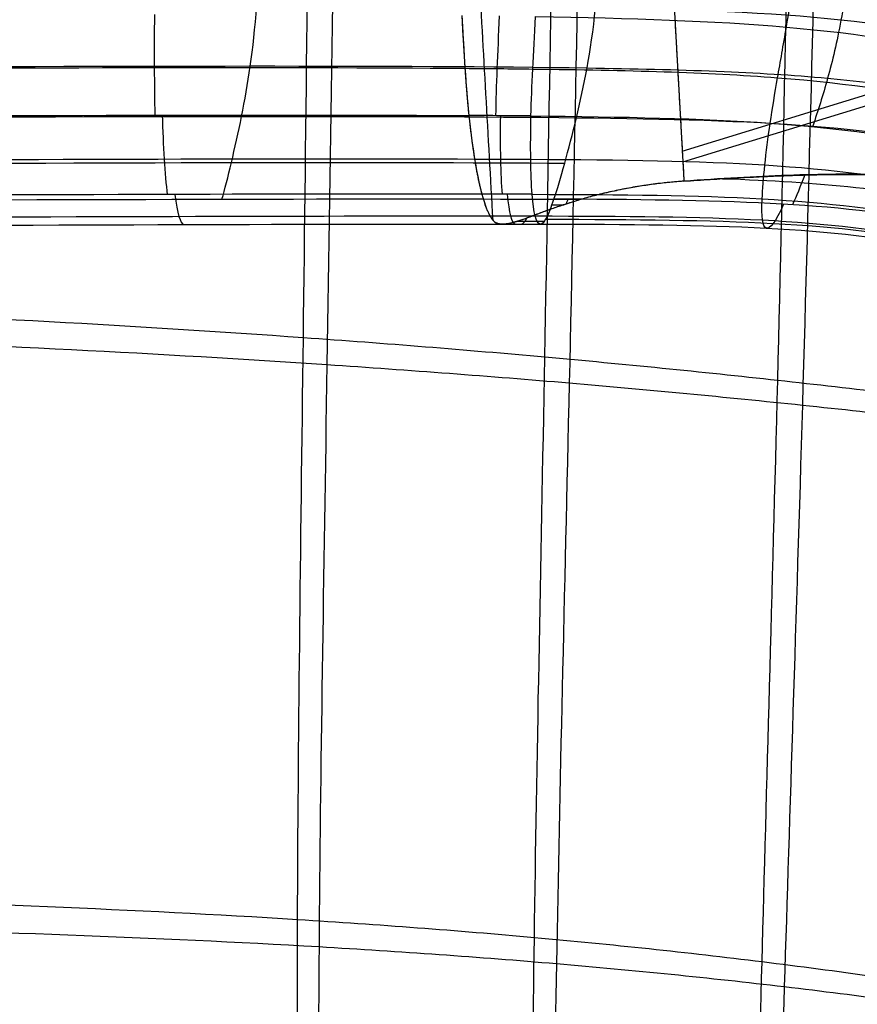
# Model space of a CAD drawing. Header units: millimetres. Extents: x -224 to 224, y -267 to 247.
# Tile 255 of 656: x 112 to 135, y -152 to -125. Entities that reach past the tile are written whole.
import ezdxf

# ---------------------------------------------------------------- set-up
doc = ezdxf.new("R2010")
doc.units = ezdxf.units.MM
doc.layers.add('08-01-2026-telaio-080126', color=7, linetype='Continuous')
doc.layers.add('15_12_2025_Kartell_BO_Chair-SEDUTA-RM', color=7, linetype='Continuous')

msp = doc.modelspace()

# ---------------------------------------------------------------- linework, layer by layer
at = {"layer": '08-01-2026-telaio-080126', "color": 30, "true_color": 0xff8000}
msp.add_line((130.105, -128.877, 429.111), (142.393, -125.109, 427.62), dxfattribs=at)
at = {"layer": '08-01-2026-telaio-080126', "color": 95, "true_color": 0x42aa42}
msp.add_line((130.122, -129.169, 429.119), (142.409, -125.401, 427.628), dxfattribs=at)
for points, degree in [([(124.958, -130.762, 434.117), (123.413, -103.222, 433.352)], 1), ([(129.892, -125.077, 429.005), (130.151, -129.694, 429.133)], 1), ([(125.125, -125.198, 437.234), (125.081, -126.223, 437.265), (125.04, -127.086, 437.284), (125.028, -127.912, 437.059)], 3), ([(125.99, -127.919, 437.164), (126.01, -127.096, 437.391), (126.06, -126.235, 437.373), (126.113, -125.213, 437.343)], 3), ([(126.113, -125.213, 437.343), (131.355, -125.299, 437.923), (134.915, -125.496, 438.402), (138.582, -126.404, 438.948)], 3), ([(132.497, -128.114, 437.945), (132.556, -127.716, 438.064), (132.693, -126.902, 438.18), (132.855, -125.993, 438.168), (132.938, -125.5, 438.158)], 3), ([(124.192, -126.622, 437.149), (124.832, -126.627, 437.217), (125.447, -126.633, 437.284), (126.039, -126.641, 437.35)], 3), ([(126.039, -126.641, 437.35), (128.621, -126.673, 437.636), (132.905, -126.782, 438.153), (136.366, -127.277, 438.649), (138.126, -127.694, 438.913)], 3), ([(124.299, -127.907, 436.98), (124.441, -129.263, 436.627), (124.653, -130.048, 435.659)], 2), ([(125.99, -127.919, 437.164), (125.448, -127.914, 437.104), (124.884, -127.91, 437.043), (124.299, -127.907, 436.98)], 3), ([(125.156, -127.913, 437.073), (125.143, -128.738, 436.847), (125.16, -129.525, 436.376), (125.205, -130.049, 435.719)], 3), ([(126.022, -130.051, 435.809), (125.981, -129.529, 436.466), (125.971, -128.743, 436.938), (125.99, -127.919, 437.164)], 3), ([(125.99, -127.919, 437.164), (131.082, -127.965, 437.728), (134.34, -128.082, 438.175), (137.722, -128.852, 438.686)], 3), ([(132.279, -130.176, 436.56), (132.301, -129.669, 437.229), (132.38, -128.91, 437.708), (132.497, -128.114, 437.945)], 3), ([(124.456, -129.091, 436.481), (124.984, -129.093, 436.538), (125.493, -129.095, 436.594), (125.983, -129.098, 436.648)], 3), ([(125.983, -129.098, 436.648), (131.01, -129.127, 437.205), (134.137, -129.209, 437.639), (137.395, -129.92, 438.135)], 3), ([(131.201, -129.626, 429.015), (133.845, -129.715, 429.326), (135.928, -129.914, 429.601), (138.067, -130.394, 429.893)], 3), ([(133.438, -129.524, 428.764), (133.318, -129.838, 429.517), (133.204, -130.117, 430.24), (133.104, -130.336, 430.87)], 3), ([(124.653, -130.048, 435.659), (124.794, -130.569, 435.016), (124.958, -130.762, 434.117)], 2), ([(126.022, -130.051, 435.809), (125.581, -130.049, 435.76), (125.125, -130.048, 435.71), (124.653, -130.048, 435.659)], 3), ([(125.345, -130.049, 435.734), (125.39, -130.572, 435.077), (125.463, -130.83, 434.235), (125.557, -130.862, 433.344)], 3), ([(126.228, -130.863, 433.416), (126.134, -130.831, 434.307), (126.063, -130.573, 435.151), (126.022, -130.051, 435.809)], 3), ([(126.022, -130.051, 435.809), (130.995, -130.066, 436.359), (134.016, -130.123, 436.778), (137.173, -130.787, 437.256)], 3), ([(137.749, -130.949, 431.442), (134.76, -130.307, 431.064), (131.891, -130.214, 430.709), (127.357, -130.188, 430.224)], 3), ([(132.385, -130.97, 434.122), (132.289, -130.936, 435.029), (132.256, -130.682, 435.89), (132.279, -130.176, 436.56)], 3), ([(126.512, -130.464, 430.977), (126.392, -130.772, 431.971), (126.302, -130.889, 432.709), (126.228, -130.863, 433.416)], 3), ([(132.864, -130.321, 430.842), (132.64, -130.816, 432.264), (132.481, -131.003, 433.216), (132.385, -130.97, 434.122)], 3), ([(124.875, -130.639, 434.567), (125.298, -130.64, 434.612), (125.708, -130.64, 434.656), (126.105, -130.641, 434.7)], 3), ([(124.958, -130.762, 434.117), (125.006, -130.818, 433.855), (125.073, -130.852, 433.582), (125.163, -130.862, 433.302)], 3), ([(125.625, -130.786, 432.22), (125.872, -130.787, 432.246), (126.115, -130.787, 432.272), (126.354, -130.787, 432.297)], 3), ([(125.699, -130.863, 433.359), (125.75, -130.88, 432.876), (125.808, -130.831, 432.378), (125.877, -130.699, 431.793)], 3), ([(126.105, -130.641, 434.7), (131.043, -130.65, 435.241), (133.994, -130.693, 435.641), (137.083, -131.333, 436.091)], 3), ([(126.39, -130.73, 431.986), (131.33, -130.741, 432.51), (134.285, -130.788, 432.875), (137.377, -131.431, 433.265)], 3), ([(125.163, -130.862, 433.302), (125.528, -130.862, 433.341), (125.883, -130.863, 433.379), (126.228, -130.863, 433.416)], 3), ([(126.228, -130.863, 433.416), (131.154, -130.871, 433.946), (134.082, -130.912, 434.326), (137.147, -131.546, 434.743)], 3)]:
    msp.add_open_spline(points, degree=degree, dxfattribs=at)
at = {"layer": '08-01-2026-telaio-080126', "color": 30, "true_color": 0xff8000}
for points, degree in [([(124.958, -130.762, 434.117), (123.413, -103.223, 433.352)], 1), ([(134.836, -120.573, 420.099), (134.828, -121.571, 420.243), (134.733, -123.34, 420.629), (134.534, -124.71, 421.347), (134.423, -125.31, 421.824)], 3), ([(129.859, -124.493, 428.989), (130.151, -129.694, 429.133)], 1), ([(115.744, -125.155, 436.284), (115.74, -126.191, 436.318), (115.736, -127.063, 436.342), (115.758, -127.898, 436.12)], 3), ([(118.116, -127.93, 424.129), (118.291, -127.055, 422.432), (118.438, -126.158, 421), (118.527, -124.904, 420.038)], 3), ([(127.227, -127.966, 425.073), (127.434, -127.102, 423.385), (127.618, -126.215, 421.955), (127.747, -124.974, 420.995)], 3), ([(139.827, -126.392, 422.662), (136.348, -125.297, 422.066), (132.922, -125.073, 421.579), (127.747, -124.974, 420.995)], 3), ([(124.109, -125.186, 437.125), (124.164, -126.215, 437.166), (124.218, -127.08, 437.196), (124.299, -127.907, 436.98)], 3), ([(134.423, -125.31, 421.824), (134.312, -125.909, 422.301), (134.067, -126.937, 423.491), (133.795, -127.781, 425.035), (133.656, -128.195, 425.865)], 3), ([(104.266, -126.633, 435.261), (112.841, -126.606, 436.001), (119.253, -126.582, 436.62), (124.194, -126.622, 437.149)], 3), ([(105.665, -126.59, 420.655), (115.479, -126.558, 421.501), (122.404, -126.532, 422.181), (127.516, -126.611, 422.761)], 3), ([(127.516, -126.611, 422.761), (130.072, -126.651, 423.051), (134.278, -126.782, 423.58), (137.612, -127.349, 424.108), (139.296, -127.824, 424.396)], 3), ([(104.288, -127.931, 435.084), (112.942, -127.903, 435.83), (119.392, -127.879, 436.453), (124.299, -127.907, 436.98)], 3), ([(105.451, -127.963, 422.979), (115.245, -127.931, 423.823), (122.17, -127.906, 424.504), (127.227, -127.966, 425.073)], 3), ([(115.958, -127.897, 436.139), (115.98, -128.732, 435.917), (116.027, -129.528, 435.448), (116.094, -130.056, 434.796)], 3), ([(117.583, -130.183, 429.238), (117.735, -129.658, 427.789), (117.94, -128.805, 425.826), (118.116, -127.93, 424.129)], 3), ([(124.299, -127.907, 436.98), (124.391, -128.734, 436.765), (124.51, -129.524, 436.305), (124.653, -130.048, 435.659)], 3), ([(126.613, -130.185, 430.145), (126.787, -129.668, 428.703), (127.019, -128.829, 426.76), (127.227, -127.966, 425.073)], 3), ([(127.227, -127.966, 425.073), (132.283, -128.026, 425.641), (135.471, -128.172, 426.098), (138.756, -129.004, 426.629)], 3), ([(104.341, -129.126, 434.574), (113.087, -129.098, 435.328), (119.579, -129.074, 435.956), (124.457, -129.091, 436.481)], 3), ([(105.202, -129.224, 425.631), (114.973, -129.192, 426.473), (121.898, -129.166, 427.154), (126.907, -129.205, 427.701)], 3), ([(124.653, -130.048, 435.659), (119.8, -130.04, 435.136), (113.265, -130.064, 434.503), (104.425, -130.092, 433.741)], 3), ([(104.969, -130.221, 428.097), (114.718, -130.19, 428.937), (121.643, -130.164, 429.618), (126.613, -130.185, 430.145)], 3), ([(116.298, -130.056, 434.815), (116.365, -130.584, 434.162), (116.451, -130.843, 433.325), (116.543, -130.875, 432.44)], 3), ([(126.512, -130.464, 430.977), (126.544, -130.384, 430.718), (126.577, -130.291, 430.442), (126.613, -130.185, 430.145)], 3), ([(126.512, -130.464, 430.977), (126.544, -130.384, 430.718), (126.577, -130.291, 430.442), (126.613, -130.185, 430.145)], 3), ([(127.357, -130.188, 430.224), (127.114, -130.187, 430.198), (126.866, -130.186, 430.171), (126.613, -130.185, 430.145)], 3), ([(126.613, -130.185, 430.145), (126.866, -130.186, 430.171), (127.114, -130.187, 430.198), (127.357, -130.188, 430.224)], 3), ([(126.991, -130.187, 430.185), (126.976, -130.232, 430.312), (126.96, -130.275, 430.435), (126.946, -130.315, 430.554)], 3), ([(126.561, -130.335, 430.578), (126.669, -130.336, 430.589), (126.775, -130.336, 430.6), (126.881, -130.337, 430.612)], 3), ([(104.533, -130.689, 432.641), (113.461, -130.66, 433.411), (120.035, -130.636, 434.049), (124.874, -130.639, 434.567)], 3), ([(104.657, -130.913, 431.366), (113.696, -130.883, 432.146), (120.317, -130.859, 432.789), (125.163, -130.862, 433.302)], 3)]:
    msp.add_open_spline(points, degree=degree, dxfattribs=at)
at = {"layer": '08-01-2026-telaio-080126', "color": 95, "true_color": 0x42aa42}
for points, degree, knots in [([(132.938, -125.5, 438.158), (133.022, -125.007, 438.149), (133.138, -124.285, 438.131), (133.212, -123.232, 438.097), (133.227, -122.925, 438.087)], 3, [0, 0, 0, 0, 1, 1.357687, 1.357687, 1.357687, 1.357687]), ([(124.109, -125.186, 437.125), (124.162, -126.156, 437.164), (124.188, -126.558, 437.152), (124.239, -127.331, 437.13), (124.299, -127.907, 436.98)], 2, [-2.748092, -2.748092, -2.748092, -1.373071, -1.373071, 0, 0, 0]), ([(130.151, -129.694, 429.133), (130.064, -129.7, 429.144), (129.89, -129.713, 429.166), (129.632, -129.738, 429.213), (129.379, -129.768, 429.27), (129.131, -129.802, 429.338), (128.887, -129.84, 429.416), (128.65, -129.881, 429.505), (128.418, -129.926, 429.603), (128.192, -129.974, 429.71), (127.973, -130.024, 429.826), (127.76, -130.077, 429.951), (127.554, -130.132, 430.083), (127.423, -130.17, 430.177), (127.357, -130.188, 430.224)], 3, [-3.078317, -3.078317, -3.078317, -3.078317, -2.813486, -2.550627, -2.289505, -2.029916, -1.771688, -1.514697, -1.258872, -1.004206, -0.750772, -0.498731, -0.248347, 0, 0, 0, 0]), ([(130.151, -129.694, 429.133), (132.615, -129.524, 428.854), (134.286, -129.51, 428.668), (136.546, -129.491, 428.417), (138.415, -129.714, 428.218)], 2, [-8.333239, -8.333239, -8.333239, -4.16603, -4.16603, 0, 0, 0]), ([(127.357, -130.188, 430.224), (127.296, -130.207, 430.27), (127.173, -130.243, 430.362), (126.997, -130.298, 430.508), (126.828, -130.354, 430.659), (126.666, -130.41, 430.814), (126.563, -130.446, 430.923), (126.512, -130.464, 430.977)], 3, [-1.166638, -1.166638, -1.166638, -1.166638, -0.930016, -0.6947, -0.461027, -0.229344, 0, 0, 0, 0]), ([(126.512, -130.464, 430.977), (126.412, -130.501, 431.09), (126.213, -130.574, 431.314), (125.948, -130.673, 431.676), (125.756, -130.743, 431.983), (125.621, -130.788, 432.224), (125.532, -130.815, 432.395), (125.448, -130.836, 432.569), (125.369, -130.853, 432.747), (125.295, -130.863, 432.928), (125.225, -130.867, 433.113), (125.183, -130.864, 433.239), (125.163, -130.862, 433.302)], 3, [-2.749523, -2.749523, -2.749523, -2.749523, -2.282819, -1.823121, -1.372682, -1.177716, -0.983003, -0.788353, -0.593402, -0.397587, -0.200126, 0, 0, 0, 0])]:
    msp.add_open_spline(points, degree=degree, knots=knots, dxfattribs=at)
at = {"layer": '08-01-2026-telaio-080126', "color": 30, "true_color": 0xff8000}
for points, knots in [([(130.151, -129.694, 429.133), (130.087, -129.698, 429.141), (129.957, -129.708, 429.157), (129.761, -129.726, 429.19), (129.564, -129.747, 429.229), (129.364, -129.772, 429.276), (129.163, -129.8, 429.331), (128.961, -129.831, 429.394), (128.759, -129.865, 429.466), (128.556, -129.902, 429.546), (128.353, -129.942, 429.635), (128.15, -129.986, 429.734), (127.949, -130.032, 429.841), (127.749, -130.081, 429.959), (127.55, -130.133, 430.086), (127.422, -130.17, 430.178), (127.357, -130.188, 430.224)], [-3.077321, -3.077321, -3.077321, -3.077321, -2.88194, -2.682978, -2.480383, -2.274108, -2.064107, -1.850337, -1.632757, -1.411328, -1.186014, -0.95678, -0.723592, -0.486419, -0.245231, 0, 0, 0, 0]), ([(138.412, -129.714, 428.218), (138.243, -129.694, 428.236), (137.904, -129.656, 428.273), (137.396, -129.61, 428.329), (136.888, -129.573, 428.385), (136.377, -129.545, 428.443), (135.862, -129.525, 428.5), (135.343, -129.512, 428.557), (134.816, -129.506, 428.614), (134.027, -129.506, 428.696), (132.956, -129.532, 428.812), (131.578, -129.599, 428.97), (130.636, -129.661, 429.078), (130.151, -129.694, 429.133)], [0, 0, 0, 0, 0.514372, 1.027049, 1.539678, 2.053903, 2.571368, 3.093715, 3.622588, 4.159628, 5.473797, 6.856095, 8.324455, 8.324455, 8.324455, 8.324455]), ([(124.653, -130.048, 435.659), (124.667, -130.095, 435.598), (124.693, -130.189, 435.476), (124.733, -130.312, 435.285), (124.772, -130.42, 435.092), (124.811, -130.514, 434.896), (124.849, -130.594, 434.701), (124.886, -130.661, 434.505), (124.923, -130.718, 434.311), (124.946, -130.747, 434.182), (124.958, -130.762, 434.117)], [0, 0, 0, 0, 0.236798, 0.46736, 0.692289, 0.91201, 1.1268, 1.336816, 1.542123, 1.742713, 1.742713, 1.742713, 1.742713]), ([(127.357, -130.188, 430.224), (127.286, -130.21, 430.277), (127.135, -130.254, 430.391), (126.957, -130.312, 430.543), (126.803, -130.363, 430.683), (126.667, -130.409, 430.814), (126.568, -130.445, 430.918), (126.512, -130.464, 430.977)], [0, 0, 0, 0, 0.274591, 0.583325, 0.722306, 0.916756, 1.16667, 1.16667, 1.16667, 1.16667]), ([(126.512, -130.464, 430.977), (126.389, -130.509, 431.117), (126.168, -130.589, 431.368), (125.91, -130.687, 431.736), (125.735, -130.752, 432.019), (125.612, -130.791, 432.239), (125.517, -130.818, 432.423), (125.431, -130.839, 432.605), (125.353, -130.854, 432.784), (125.283, -130.863, 432.959), (125.219, -130.867, 433.132), (125.181, -130.864, 433.246), (125.163, -130.862, 433.302)], [0, 0, 0, 0, 0.574352, 1.033254, 1.376805, 1.59192, 1.800485, 2.002616, 2.19844, 2.388098, 2.571744, 2.749548, 2.749548, 2.749548, 2.749548]), ([(125.163, -130.862, 433.302), (125.145, -130.86, 433.358), (125.111, -130.854, 433.468), (125.065, -130.84, 433.633), (125.025, -130.82, 433.797), (124.989, -130.794, 433.958), (124.968, -130.773, 434.064), (124.958, -130.762, 434.117)], [-0.8481878, -0.8481878, -0.8481878, -0.8481878, -0.6733991, -0.5013656, -0.3319118, -0.1648538, 0, 0, 0, 0])]:
    msp.add_open_spline(points, degree=3, knots=knots, dxfattribs=at)
at = {"layer": '15_12_2025_Kartell_BO_Chair-SEDUTA-RM', "color": 254, "true_color": 0xd4d4d4}
for points in [[(119.516, 75.047, 432.689), (119.164, 73.237, 432.505), (118.598, 69.627, 432.172), (118.096, 64.162, 431.773), (117.872, 58.573, 431.472), (117.854, 50.858, 431.196), (118.184, 40.531, 431.077), (119.093, 21.942, 431.407), (120.249, -6.318, 432.865), (121.141, -47.331, 436.179), (121.018, -94.506, 440.947), (120.524, -130.088, 444.864), (120.169, -150.995, 447.204), (120.219, -161.744, 448.427), (120.575, -169.451, 449.319), (121.082, -174.925, 449.962), (121.912, -180.232, 450.6), (122.735, -183.751, 451.033), (123.228, -185.53, 451.255)], [(122.817, -184.94, 458.206), (122.313, -183.144, 457.982), (121.469, -179.593, 457.546), (120.609, -174.25, 456.906), (120.073, -168.75, 456.259), (119.68, -161.019, 455.363), (119.586, -150.259, 454.135), (119.865, -129.361, 451.788), (120.244, -93.821, 447.861), (120.235, -46.759, 443.085), (119.249, -5.939, 439.769), (118.055, 22.111, 438.311), (117.141, 40.513, 437.981), (116.821, 50.73, 438.1), (116.857, 58.373, 438.378), (117.098, 63.916, 438.681), (117.622, 69.348, 439.083), (118.205, 72.947, 439.418), (118.566, 74.753, 439.603)], [(124.853, 74.177, 433.484), (124.485, 72.49, 433.311), (123.932, 69.108, 433.005), (123.536, 63.932, 432.656), (123.462, 58.569, 432.406), (123.667, 51.071, 432.194), (124.249, 40.857, 432.135), (125.498, 22.22, 432.527), (126.945, -6.321, 434.016), (127.983, -47.719, 437.278), (127.812, -95.03, 441.89), (127.162, -130.6, 445.646), (126.636, -151.473, 447.868), (126.537, -162.115, 449.015), (126.736, -169.641, 449.838), (127.139, -174.927, 450.429), (127.908, -179.993, 451.014), (128.754, -183.319, 451.416), (129.282, -184.994, 451.624)], [(128.864, -184.424, 458.575), (128.324, -182.733, 458.366), (127.456, -179.378, 457.962), (126.655, -174.279, 457.373), (126.223, -168.967, 456.779), (125.986, -161.419, 455.952), (126.036, -150.766, 454.8), (126.48, -129.9, 452.57), (127.007, -94.369, 448.803), (127.034, -47.168, 444.18), (125.894, -5.953, 440.914), (124.406, 22.386, 439.424), (123.153, 40.846, 439.031), (122.583, 50.957, 439.091), (122.398, 58.388, 439.306), (122.492, 63.709, 439.558), (122.912, 68.856, 439.91), (123.484, 72.227, 440.219), (123.862, 73.912, 440.394)], [(129.483, 73.342, 434.22), (129.12, 71.824, 434.063), (128.65, 68.756, 433.8), (128.49, 63.949, 433.529), (128.648, 58.831, 433.347), (129.141, 51.526, 433.211), (130.017, 41.376, 433.223), (131.628, 22.599, 433.685), (133.377, -6.304, 435.207), (134.566, -48.14, 438.411), (134.357, -95.59, 442.859), (133.553, -131.184, 446.447), (132.851, -152.117, 448.553), (132.565, -162.71, 449.623), (132.534, -170.083, 450.372), (132.732, -175.165, 450.9), (133.274, -179.9, 451.413), (134.044, -182.941, 451.769), (134.577, -184.462, 451.957)], [(134.158, -183.913, 458.91), (133.614, -182.378, 458.721), (132.821, -179.311, 458.362), (132.248, -174.545, 457.846), (132.02, -169.441, 457.314), (132.011, -162.047, 456.561), (132.247, -151.442, 455.487), (132.862, -130.514, 453.372), (133.535, -94.955, 449.771), (133.589, -47.609, 445.311), (132.291, -5.949, 442.1), (130.496, 22.764, 440.576), (128.882, 41.373, 440.114), (128.02, 51.428, 440.105), (127.55, 58.67, 440.243), (127.414, 63.751, 440.428), (127.6, 68.531, 440.703), (128.089, 71.591, 440.968), (128.462, 73.107, 441.127)], [(138.579, -183.417, 459.195), (138.087, -182.137, 459.038), (137.604, -179.536, 458.757), (137.496, -175.184, 458.336), (137.591, -170.276, 457.876), (137.877, -162.961, 457.195), (138.334, -152.313, 456.196), (139.121, -131.205, 454.193), (139.931, -95.571, 450.763), (139.999, -48.079, 446.475), (138.54, -5.922, 443.326), (136.434, 23.255, 441.767), (134.445, 42.121, 441.231), (133.252, 52.198, 441.145), (132.436, 59.322, 441.196), (131.971, 64.176, 441.295), (131.735, 68.524, 441.457), (131.962, 71.111, 441.64), (132.295, 72.366, 441.773)], [(133.335, 72.573, 434.868), (133.011, 71.316, 434.737), (132.802, 68.721, 434.556), (133.065, 64.348, 434.398), (133.552, 59.459, 434.302), (134.393, 52.278, 434.254), (135.6, 42.112, 434.343), (137.586, 23.09, 434.88), (139.644, -6.266, 436.435), (140.986, -48.59, 439.577), (140.754, -96.179, 443.85), (139.805, -131.844, 447.266), (138.928, -152.953, 449.26), (138.421, -163.588, 450.254), (138.095, -170.882, 450.931), (137.971, -175.77, 451.389), (138.049, -180.098, 451.806), (138.513, -182.679, 452.086), (138.995, -183.946, 452.241)], [(145.111, -136.733, 455.446), (143.035, -136.423, 455.171), (138.915, -135.845, 454.628), (132.723, -135.101, 453.833), (126.406, -134.469, 453.059), (117.671, -133.766, 452.054), (105.885, -133.124, 450.852), (83.989, -132.507, 449.054), (48.694, -132.323, 447.058), (0, -132.448, 445.96), (-48.694, -132.323, 447.058), (-83.989, -132.507, 449.054), (-105.885, -133.124, 450.852), (-117.671, -133.766, 452.054), (-126.406, -134.469, 453.059), (-132.723, -135.101, 453.833), (-138.915, -135.845, 454.628), (-143.035, -136.423, 455.171), (-145.111, -136.733, 455.446)], [(-145.751, -137.336, 448.514), (-143.685, -137.037, 448.241), (-139.581, -136.483, 447.7), (-133.396, -135.77, 446.907), (-127.071, -135.169, 446.133), (-118.307, -134.503, 445.128), (-106.459, -133.902, 443.925), (-84.428, -133.339, 442.123), (-48.942, -133.201, 440.123), (0, -133.345, 439.023), (48.942, -133.201, 440.123), (84.428, -133.339, 442.123), (106.459, -133.902, 443.925), (118.307, -134.503, 445.128), (127.071, -135.169, 446.133), (133.396, -135.77, 446.907), (139.581, -136.483, 447.7), (143.685, -137.037, 448.241), (145.751, -137.336, 448.514)], [(144.391, -152.89, 456.877), (142.364, -152.487, 456.629), (138.343, -151.766, 456.141), (132.298, -150.914, 455.434), (126.123, -150.26, 454.748), (117.559, -149.614, 453.862), (105.948, -149.154, 452.803), (84.226, -148.897, 451.198), (48.91, -148.969, 449.341), (0, -149.169, 448.286), (-48.91, -148.969, 449.341), (-84.226, -148.897, 451.198), (-105.948, -149.154, 452.803), (-117.559, -149.614, 453.862), (-126.123, -150.26, 454.748), (-132.298, -150.914, 455.434), (-138.343, -151.766, 456.141), (-142.364, -152.487, 456.629), (-144.391, -152.89, 456.877)], [(-144.961, -153.488, 449.938), (-142.945, -153.099, 449.691), (-138.942, -152.404, 449.206), (-132.906, -151.586, 448.5), (-126.725, -150.964, 447.817), (-118.139, -150.357, 446.932), (-106.474, -149.939, 445.872), (-84.633, -149.735, 444.265), (-49.141, -149.851, 442.405), (0, -150.069, 441.348), (49.141, -149.851, 442.405), (84.633, -149.735, 444.265), (106.474, -149.939, 445.872), (118.139, -150.357, 446.932), (126.725, -150.964, 447.817), (132.906, -151.586, 448.5), (138.942, -152.404, 449.206), (142.945, -153.099, 449.691), (144.961, -153.488, 449.938)]]:
    msp.add_open_spline(points, degree=3, knots=[-2, -2, -2, -2, -1.75, -1.5, -1.25, -1, -0.5, 0, 1, 2, 3, 4, 4.5, 5, 5.25, 5.5, 5.75, 6, 6, 6, 6], dxfattribs=at)

doc.saveas('drawing.dxf')
